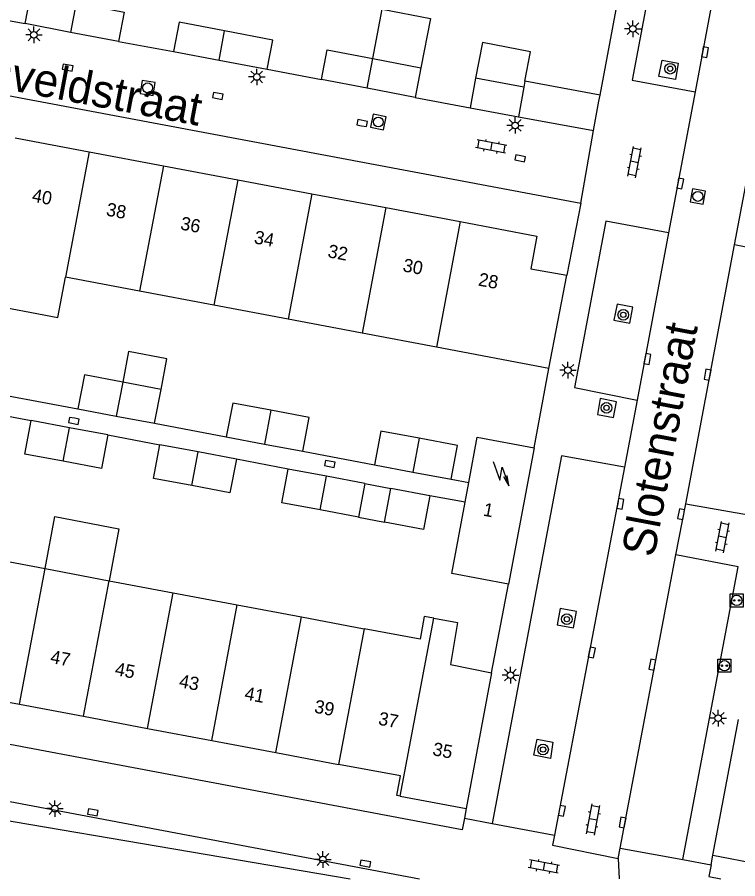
# Model space of a CAD drawing. Extents: x 124000 to 128010, y 398999 to 403000.
# Drawn here: x 126665.3 to 126719.7, y 399000 to 399065.1 of the extents above; entities that cross this region are included whole.
import ezdxf

# ---------------------------------------------------------------- set-up
doc = ezdxf.new("R2010")
doc.units = 0
for name, color, linetype in [('gg-afsc-erfafscheiding', 7, 'Continuous'), ('gg-afsc-hekwerk', 7, 'Continuous'), ('gg-afsc-muur', 7, 'Continuous'), ('gg-anno-huisnummerreeks BGT', 7, 'Continuous'), ('gg-anno-openbare ruimte label', 7, 'Continuous'), ('gg-bbg-bijgebouw', 7, 'Continuous'), ('gg-bbg-gedigitaliseerde bebouwing', 7, 'Continuous'), ('gg-bbg-gedigitaliseerde bijgebouw', 7, 'Continuous'), ('gg-bbg-hoofdgebouw', 7, 'Continuous'), ('gg-bbg-luifel en loopbrug', 7, 'Continuous'), ('gg-bbg-tussenscheiding', 7, 'Continuous'), ('gg-knt-bovenkant onderkant talud', 7, 'Continuous'), ('gg-knt-verharding', 7, 'Continuous'), ('gg-knt-verharding nz', 7, 'Continuous'), ('gt-grn-weggrens', 7, 'Continuous'), ('gt-symb-boom', 7, 'Continuous'), ('gt-symb-klinker verharding', 7, 'Continuous'), ('gt-symb-kolk', 7, 'Continuous'), ('gt-symb-laadpunt elektrisch vervoer', 7, 'Continuous'), ('gt-symb-lichtmast', 7, 'Continuous'), ('gt-symb-rioolschacht', 7, 'Continuous'), ('gt-symb-trafo symbool', 7, 'Continuous')]:
    doc.layers.add(name, color=color, linetype=linetype)

# ---------------------------------------------------------------- blocks, each defined once
blk = doc.blocks.new('gt0-LMAST')
at = {"layer": 'gt-symb-lichtmast'}
for p, q in [((-0.182, 0.173), (-0.447, 0.438)), ((-0.005, 0.246), (-0.005, 0.621)), ((0.172, 0.173), (0.437, 0.438)), ((-0.255, -0.004), (-0.63, -0.004)), ((-0.182, -0.181), (-0.447, -0.446)), ((-0.005, -0.254), (-0.005, -0.629)), ((0.437, -0.446), (0.172, -0.181)), ((0.245, -0.004), (0.62, -0.004))]:
    blk.add_line(p, q, dxfattribs=at)
blk.add_circle((-0.005, -0.004), 0.25, dxfattribs=at)
blk = doc.blocks.new('gt0-KL1')
at = {"layer": 'gt-symb-klinker verharding'}
for p, q in [((-1.15, 0.3), (1.15, 0.3)), ((-1, -0.3), (-1, 0.3)), ((-0.5, 0.3), (-0.5, 0.45)), ((0, -0.3), (0, 0.3)), ((0.5, 0.3), (0.5, 0.45)), ((1, -0.3), (1, 0.3)), ((-1.15, -0.3), (1.15, -0.3)), ((-0.5, -0.45), (-0.5, -0.3)), ((0.5, -0.45), (0.5, -0.3))]:
    blk.add_line(p, q, dxfattribs=at)
blk = doc.blocks.new('gt0-KOLK')
at = {"layer": 'gt-symb-kolk'}
blk.add_lwpolyline([(0, 0), (0.375, 0), (0.375, 0.4), (-0.375, 0.4), (-0.375, 0), (0, 0)], dxfattribs=at)
blk = doc.blocks.new('gt0-BOOM')
at = {"layer": 'gt-symb-boom'}
for radius in [0.4, 0.2]:
    blk.add_circle((0, 0), radius, dxfattribs=at)
blk = doc.blocks.new('gt0-HSP')
at = {"layer": 'gt-symb-trafo symbool'}
for points in [[(0.771, 0.746), (-0.529, -0.004), (0.471, -0.004), (-0.829, -0.754)], [(-0.217, -0.24), (-0.829, -0.754), (-0.077, -0.48)]]:
    blk.add_lwpolyline(points, dxfattribs=at)
blk = doc.blocks.new('gt0-RS')
at = {"layer": 'gt-symb-rioolschacht'}
blk.add_lwpolyline([(-0.5, -0.5), (0.5, -0.5), (0.5, 0.5), (-0.5, 0.5)], close=True, dxfattribs=at)
blk.add_circle((0, 0), 0.375, dxfattribs=at)
blk = doc.blocks.new('gt0-LEV')
at = {"layer": 'gt-symb-laadpunt elektrisch vervoer'}
blk.add_lwpolyline([(-0.486, 0.501), (0.486, 0.501), (0.486, -0.499), (-0.486, -0.499)], close=True, dxfattribs=at)
for centre, radius in [((0, 0), 0.393), ((-0.186, 0), 0.0566), ((0.186, 0), 0.0566)]:
    blk.add_circle(centre, radius, dxfattribs=at)

msp = doc.modelspace()

# ---------------------------------------------------------------- linework, layer by layer
at = {"layer": 'gg-afsc-erfafscheiding'}
for p, q in [((126664.459, 399036.543), (126669.868, 399035.536)), ((126662.419, 399035.388), (126666.338, 399034.643)), ((126675.657, 399034.431), (126681.073, 399033.412)), ((126672.133, 399033.555), (126676.049, 399032.812)), ((126686.86, 399032.316), (126692.263, 399031.295)), ((126685.75, 399030.972), (126681.833, 399031.719)), ((126698.062, 399030.199), (126699.394, 399029.948)), ((126699.116, 399028.461), (126696.443, 399028.961))]:
    msp.add_line(p, q, dxfattribs=at)
at = {"layer": 'gg-afsc-hekwerk'}
msp.add_line((126642.854, 399009.965), (126695.667, 399000), dxfattribs=at)
at = {"layer": 'gg-afsc-muur'}
for p, q in [((126709.311, 399059.236), (126710.695, 399066.552)), ((126661.755, 399065.434), (126665.877, 399064.647)), ((126672.936, 399063.29), (126677.084, 399062.55)), ((126684.157, 399061.194), (126688.269, 399060.427)), ((126695.344, 399059.07), (126699.495, 399058.287)), ((126704.324, 399032.571), (126705.455, 399038.578)), ((126701.12, 399015.577), (126702.399, 399022.271))]:
    msp.add_line(p, q, dxfattribs=at)
at = {"layer": 'gg-bbg-bijgebouw'}
for p, q in [((126669.303, 399063.988), (126665.877, 399064.647)), ((126672.936, 399063.29), (126669.303, 399063.988)), ((126677.084, 399062.55), (126680.523, 399061.891)), ((126680.523, 399061.891), (126684.157, 399061.194)), ((126692.14, 399062.008), (126695.774, 399061.31)), ((126695.774, 399061.31), (126695.344, 399059.07)), ((126691.71, 399059.767), (126688.269, 399060.427)), ((126699.907, 399060.518), (126699.495, 399058.287)), ((126703.545, 399059.845), (126699.907, 399060.518)), ((126703.627, 399060.288), (126703.545, 399059.845)), ((126709.311, 399059.236), (126703.627, 399060.288)), ((126695.344, 399059.07), (126691.71, 399059.767)), ((126699.495, 399058.287), (126703.143, 399057.612)), ((126703.143, 399057.612), (126708.807, 399056.564)), ((126675.657, 399034.431), (126676.145, 399036.985)), ((126669.868, 399035.536), (126672.759, 399034.984)), ((126672.759, 399034.984), (126675.657, 399034.431)), ((126669.236, 399034.099), (126666.338, 399034.643)), ((126672.133, 399033.555), (126669.236, 399034.099)), ((126678.941, 399032.266), (126676.049, 399032.812)), ((126681.073, 399033.412), (126683.962, 399032.865)), ((126683.962, 399032.865), (126686.86, 399032.316)), ((126681.833, 399031.719), (126678.941, 399032.266)), ((126688.644, 399030.428), (126685.75, 399030.972)), ((126692.263, 399031.295), (126695.163, 399030.747)), ((126691.537, 399029.884), (126688.644, 399030.428)), ((126695.163, 399030.747), (126698.062, 399030.199)), ((126691.537, 399029.884), (126691.058, 399027.334)), ((126693.02, 399026.962), (126693.496, 399029.512)), ((126696.443, 399028.961), (126693.496, 399029.512)), ((126691.058, 399027.334), (126688.165, 399027.882))]:
    msp.add_line(p, q, dxfattribs=at)
for points in [[(126665.877, 399064.647), (126666.307, 399066.881), (126669.732, 399066.223)], [(126669.732, 399066.223), (126673.365, 399065.524), (126672.936, 399063.29)], [(126680.946, 399064.097), (126677.506, 399064.756), (126677.084, 399062.55)], [(126684.157, 399061.194), (126684.58, 399063.4), (126680.946, 399064.097)], [(126688.269, 399060.427), (126688.699, 399062.668), (126692.14, 399062.008)], [(126708.807, 399056.564), (126709.229, 399058.794), (126709.311, 399059.236)], [(126673.247, 399037.538), (126670.356, 399038.09), (126669.868, 399035.536)], [(126684.446, 399035.42), (126681.557, 399035.967), (126681.073, 399033.412)], [(126686.86, 399032.316), (126687.344, 399034.871), (126684.446, 399035.42)], [(126668.745, 399031.561), (126665.847, 399032.11), (126666.338, 399034.643)], [(126672.133, 399033.555), (126671.643, 399031.011), (126668.745, 399031.561)], [(126695.646, 399033.302), (126692.745, 399033.85), (126692.263, 399031.295)], [(126678.46, 399029.719), (126675.568, 399030.267), (126676.049, 399032.812)], [(126698.062, 399030.199), (126698.545, 399032.754), (126695.646, 399033.302)], [(126681.833, 399031.719), (126681.351, 399029.172), (126678.46, 399029.719)], [(126688.165, 399027.882), (126685.272, 399028.43), (126685.75, 399030.972)], [(126696.443, 399028.961), (126695.965, 399026.405), (126693.02, 399026.962)]]:
    msp.add_lwpolyline(points, dxfattribs=at)
at = {"layer": 'gg-bbg-gedigitaliseerde bebouwing'}
msp.add_lwpolyline([(126663.321, 399046.541), (126662.746, 399043.497), (126668.347, 399042.439), (126668.922, 399045.483)], dxfattribs=at)
at = {"layer": 'gg-bbg-gedigitaliseerde bijgebouw'}
msp.add_lwpolyline([(126676.145, 399036.985), (126676.587, 399039.301), (126673.689, 399039.854), (126673.247, 399037.538)], dxfattribs=at)
at = {"layer": 'gg-bbg-hoofdgebouw'}
for p, q in [((126665.114, 399056.013), (126670.715, 399054.958)), ((126670.715, 399054.958), (126676.328, 399053.902)), ((126676.328, 399053.902), (126681.939, 399052.845)), ((126681.939, 399052.845), (126687.531, 399051.792)), ((126687.531, 399051.792), (126693.132, 399050.738)), ((126693.132, 399050.738), (126698.744, 399049.681)), ((126674.523, 399044.424), (126668.922, 399045.483)), ((126705.455, 399038.578), (126706.797, 399045.624)), ((126680.143, 399043.362), (126674.523, 399044.424)), ((126685.744, 399042.303), (126680.143, 399043.362)), ((126691.345, 399041.245), (126685.744, 399042.303)), ((126696.946, 399040.186), (126691.345, 399041.245)), ((126705.455, 399038.578), (126696.946, 399040.186)), ((126704.324, 399032.571), (126702.399, 399022.271)), ((126699.116, 399028.461), (126699.394, 399029.948)), ((126662.532, 399024.361), (126667.375, 399023.448)), ((126667.375, 399023.448), (126672.218, 399022.534)), ((126672.218, 399022.534), (126677.062, 399021.621)), ((126677.062, 399021.621), (126681.905, 399020.708)), ((126681.905, 399020.708), (126686.748, 399019.794)), ((126686.748, 399019.794), (126691.498, 399018.899)), ((126701.12, 399015.577), (126699.196, 399005.304)), ((126660.597, 399014.106), (126665.44, 399013.193)), ((126665.44, 399013.193), (126670.283, 399012.281)), ((126670.283, 399012.281), (126675.127, 399011.369)), ((126717.835, 399001.772), (126719.781, 399012.047)), ((126675.127, 399011.369), (126679.97, 399010.456)), ((126679.97, 399010.456), (126684.814, 399009.544)), ((126684.814, 399009.544), (126689.562, 399008.65)), ((126694.22, 399006.236), (126699.196, 399005.304)), ((126717.835, 399001.772), (126722.788, 399000.845))]:
    msp.add_line(p, q, dxfattribs=at)
for points in [[(126698.744, 399049.681), (126704.532, 399048.591), (126704.076, 399046.106), (126706.797, 399045.624)], [(126699.394, 399029.948), (126700.034, 399033.373), (126704.324, 399032.571)], [(126702.399, 399022.271), (126698.109, 399023.073), (126699.116, 399028.461)], [(126696.764, 399019.699), (126696.032, 399019.835), (126695.711, 399018.104), (126691.498, 399018.899)], [(126696.764, 399019.699), (126698.553, 399019.365), (126698.008, 399016.2), (126701.12, 399015.577)], [(126694.22, 399006.236), (126693.954, 399006.286), (126694.232, 399007.77), (126689.562, 399008.65)]]:
    msp.add_lwpolyline(points, dxfattribs=at)
at = {"layer": 'gg-bbg-luifel en loopbrug'}
for p, q in [((126691.537, 399029.884), (126693.496, 399029.512)), ((126691.058, 399027.334), (126693.02, 399026.962))]:
    msp.add_line(p, q, dxfattribs=at)
for points in [[(126692.14, 399062.008), (126692.857, 399065.739), (126696.491, 399065.041), (126695.774, 399061.31)], [(126703.627, 399060.288), (126704.057, 399062.528), (126700.427, 399063.225), (126699.907, 399060.518)], [(126667.375, 399023.448), (126668.118, 399027.378), (126672.961, 399026.462), (126672.218, 399022.534)]]:
    msp.add_lwpolyline(points, dxfattribs=at)
at = {"layer": 'gg-bbg-tussenscheiding'}
for p, q in [((126669.732, 399066.223), (126669.303, 399063.988)), ((126680.523, 399061.891), (126680.946, 399064.097)), ((126691.71, 399059.767), (126692.14, 399062.008)), ((126703.545, 399059.845), (126703.143, 399057.612)), ((126670.715, 399054.958), (126668.922, 399045.483)), ((126676.328, 399053.902), (126674.523, 399044.424)), ((126681.939, 399052.845), (126680.143, 399043.362)), ((126687.531, 399051.792), (126685.744, 399042.303)), ((126693.132, 399050.738), (126691.345, 399041.245)), ((126698.744, 399049.681), (126696.946, 399040.186)), ((126673.247, 399037.538), (126672.759, 399034.984)), ((126676.145, 399036.985), (126673.247, 399037.538)), ((126684.446, 399035.42), (126683.962, 399032.865)), ((126668.745, 399031.561), (126669.236, 399034.099)), ((126695.646, 399033.302), (126695.163, 399030.747)), ((126678.46, 399029.719), (126678.941, 399032.266)), ((126688.165, 399027.882), (126688.644, 399030.428)), ((126665.44, 399013.193), (126667.375, 399023.448)), ((126670.283, 399012.281), (126672.218, 399022.534)), ((126675.127, 399011.369), (126677.062, 399021.621)), ((126679.97, 399010.456), (126681.905, 399020.708)), ((126684.814, 399009.544), (126686.748, 399019.794)), ((126694.22, 399006.236), (126696.764, 399019.699)), ((126691.498, 399018.899), (126689.562, 399008.65))]:
    msp.add_line(p, q, dxfattribs=at)
at = {"layer": 'gg-knt-bovenkant onderkant talud'}
msp.add_line((126648.761, 399007.084), (126690.425, 399000), dxfattribs=at)
at = {"layer": 'gg-knt-verharding'}
for p, q in [((126640.884, 399063.691), (126707.857, 399051.071)), ((126716.509, 399059.493), (126714.49, 399048.844)), ((126719.476, 399047.914), (126721.463, 399058.489)), ((126707.857, 399051.071), (126706.797, 399045.624)), ((126712.111, 399036.187), (126711.154, 399031.129)), ((126715.043, 399024.483), (126715.788, 399028.351)), ((126699.196, 399005.304), (126699.061, 399004.574)), ((126701.156, 399004.186), (126705.882, 399003.284)), ((126710.685, 399001.543), (126710.84, 399002.307)), ((126710.84, 399002.307), (126715.575, 399001.448)), ((126717.7, 399001.05), (126717.835, 399001.772))]:
    msp.add_line(p, q, dxfattribs=at)
for points in [[(126719.195, 399074.044), (126714.476, 399074.955), (126711.733, 399060.381), (126716.509, 399059.493)], [(126715.224, 399061.657), (126715.009, 399060.436), (126713.765, 399060.656), (126714.002, 399061.878), (126715.224, 399061.657)], [(126714.49, 399048.844), (126709.743, 399049.716), (126707.377, 399037.145), (126712.111, 399036.187)], [(126715.788, 399028.351), (126720.539, 399027.504), (126724.234, 399046.979), (126719.476, 399047.914)], [(126710.368, 399042.218), (126711.57, 399041.992), (126711.795, 399043.211), (126710.599, 399043.433), (126710.368, 399042.218)], [(126710.336, 399034.873), (126710.553, 399036.053), (126709.335, 399036.301), (126709.114, 399035.093), (126710.336, 399034.873)], [(126711.154, 399031.129), (126706.401, 399031.964), (126701.156, 399004.186)], [(126715.575, 399001.448), (126719.743, 399023.575), (126715.043, 399024.483)], [(126707.301, 399018.959), (126707.538, 399020.2), (126706.302, 399020.422), (126706.072, 399019.195), (126707.301, 399018.959)], [(126699.061, 399004.574), (126698.9, 399003.704), (126640.264, 399014.753)], [(126704.318, 399009.334), (126704.565, 399010.543), (126705.758, 399010.326), (126705.558, 399009.084), (126704.318, 399009.334)], [(126705.882, 399003.284), (126705.713, 399002.535), (126710.685, 399001.543)], [(126717.7, 399001.05), (126717.535, 399000.172), (126718.446, 399000)]]:
    msp.add_lwpolyline(points, dxfattribs=at)
at = {"layer": 'gg-knt-verharding nz'}
for p, q in [((126719.195, 399074.044), (126716.509, 399059.493)), ((126714.49, 399048.844), (126712.111, 399036.187)), ((126715.788, 399028.351), (126719.476, 399047.914)), ((126711.154, 399031.129), (126705.882, 399003.284)), ((126710.84, 399002.307), (126715.043, 399024.483))]:
    msp.add_line(p, q, dxfattribs=at)
at = {"layer": 'gt-grn-weggrens'}
for p, q in [((126707.857, 399051.071), (126708.807, 399056.564)), ((126699.061, 399004.574), (126701.156, 399004.186)), ((126710.685, 399001.543), (126710.748, 399000)), ((126715.575, 399001.448), (126717.7, 399001.05))]:
    msp.add_line(p, q, dxfattribs=at)

# ---------------------------------------------------------------- block references
at = {"layer": 'gt-symb-boom'}
for p in [(126714.612, 399061.24), (126711.069, 399042.632), (126709.799, 399035.605), (126706.806, 399019.625), (126705.007, 399009.775)]:
    msp.add_blockref('gt0-BOOM', p, dxfattribs=at)
at = {"layer": 'gt-symb-klinker verharding'}
for p, rotation in [((126701.092, 399055.361), 169.2853561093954), ((126711.92, 399054.186), 79.34163849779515), ((126718.563, 399025.834), 79.34163849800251), ((126708.802, 399004.474), 79.3416384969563), ((126705.07, 399000.924), 169.34163849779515)]:
    msp.add_blockref('gt0-KL1', p, dxfattribs=dict(at, rotation=rotation))
at = {"layer": 'gt-symb-kolk'}
for p, rotation in [((126717.047, 399062.526), -100.54573436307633), ((126669.047, 399061.13), -11.006664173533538), ((126680.392, 399058.987), -11.006664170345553), ((126691.299, 399056.928), -10.25359802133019), ((126703.321, 399054.662), 169.0495657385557), ((126715.181, 399052.592), -100.89418298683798), ((126712.699, 399039.332), -100.65836150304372), ((126717.637, 399038.074), 79.21838326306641), ((126669.597, 399034.81), 168.92612884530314), ((126688.858, 399031.168), -10.54573436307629), ((126710.653, 399028.379), -100.30997039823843), ((126715.634, 399027.532), 79.04956573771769), ((126708.495, 399017.152), -100.78161673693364), ((126713.464, 399016.151), 79.2853561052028), ((126706.233, 399005.165), -100.7146438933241), ((126670.944, 399004.827), -10.658361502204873), ((126711.213, 399004.223), 78.99333582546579), ((126691.542, 399000.954), -10.658361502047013)]:
    msp.add_blockref('gt0-KOLK', p, dxfattribs=dict(at, rotation=rotation))
at = {"layer": 'gt-symb-laadpunt elektrisch vervoer'}
for p in [(126719.638, 399021.043), (126718.708, 399016.109)]:
    msp.add_blockref('gt0-LEV', p, dxfattribs=at)
at = {"layer": 'gt-symb-lichtmast'}
for p in [(126711.803, 399064.265), (126666.544, 399063.805), (126683.383, 399060.62), (126702.906, 399056.959), (126706.894, 399038.447), (126702.548, 399015.399), (126718.246, 399012.142), (126668.131, 399005.306), (126688.374, 399001.461)]:
    msp.add_blockref('gt0-LMAST', p, dxfattribs=at)
at = {"layer": 'gt-symb-rioolschacht'}
for p, rotation in [((126675.129, 399059.791), 81.2538377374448), ((126692.56, 399057.212), 78.7574742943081), ((126716.704, 399051.588), -100.01793447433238)]:
    msp.add_blockref('gt0-RS', p, dxfattribs=dict(at, rotation=rotation))
at = {"layer": 'gt-symb-trafo symbool', "rotation": 79.39794170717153}
msp.add_blockref('gt0-HSP', (126701.831, 399030.659), dxfattribs=at)

# ---------------------------------------------------------------- texts
at = {"layer": 'gg-anno-huisnummerreeks BGT'}
for s, rotation, p in [('40', 349.3, (126666.336, 399051.204)), ('38', 349.3, (126671.945, 399050.149)), ('36', 349.3, (126677.555, 399049.092)), ('34', 349.3, (126683.121, 399048.044)), ('32', 349.3, (126688.687, 399046.996)), ('30', 349.3, (126694.36, 399045.928)), ('28', 349.3, (126700.06, 399044.855)), ('1', 349.4, (126700.43, 399027.46)), ('47', 349.3, (126667.725, 399016.325)), ('45', 349.3, (126672.609, 399015.405)), ('43', 349.3, (126677.453, 399014.493)), ('41', 349.3, (126682.4, 399013.561)), ('39', 349.3, (126687.671, 399012.568)), ('37', 349.3, (126692.51, 399011.657)), ('35', 349.4, (126696.606, 399009.35))]:
    msp.add_text(s, height=1, rotation=rotation, dxfattribs=at).set_placement(p)
at = {"layer": 'gg-anno-openbare ruimte label'}
for s, rotation, p in [('Schinveldstraat', 349.3, (126656.491, 399061.172)), ('Slotenstraat', 79.3, (126713.39, 399024.226))]:
    msp.add_text(s, height=2.5, rotation=rotation, dxfattribs=at).set_placement(p)

doc.saveas('drawing.dxf')
